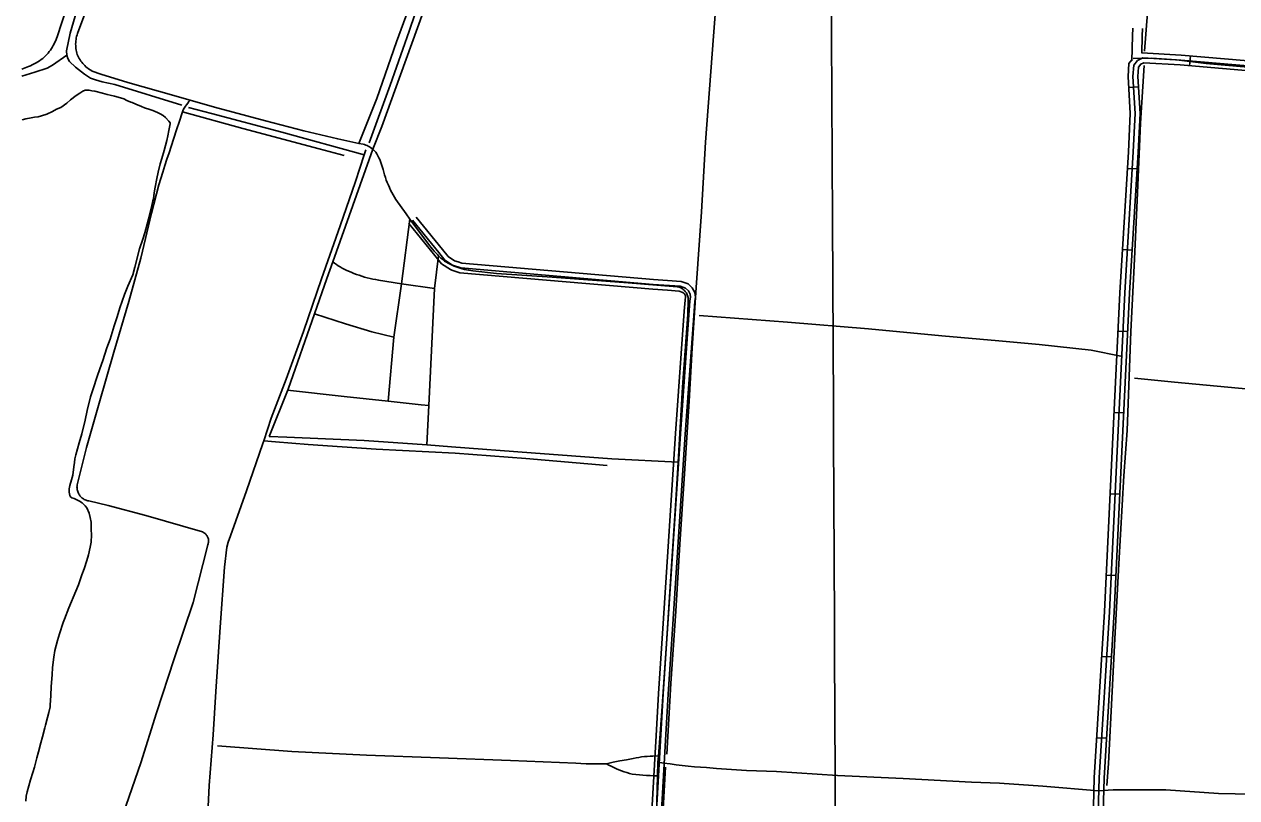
# Model space of a CAD drawing. Extents: x 3419139 to 3457078, y 540382 to 565875.
# Drawn here: x 3447121 to 3450842, y 554673 to 557047 of the extents above; entities that cross this region are included whole.
import ezdxf

# ---------------------------------------------------------------- set-up
doc = ezdxf.new("R2010")
doc.units = 0
for name, color, linetype in [('V-DTCH-CNTR', 7, 'Continuous'), ('V-GRID-MAJR', 7, 'Continuous'), ('V-ROAD-CNTR', 7, 'Continuous'), ('V-SITE-VEGE', 7, 'Continuous'), ('V-TOPO-SHOR', 7, 'Continuous')]:
    doc.layers.add(name, color=color, linetype=linetype)

msp = doc.modelspace()

# ---------------------------------------------------------------- linework, layer by layer
at = {"layer": 'V-DTCH-CNTR'}
msp.add_line((3448255.7, 556086.5), (3448237.9, 555889.9), dxfattribs=at)
for points in [[(3448148.5, 556680.9), (3448203.6, 556819.3), (3448263.7, 556992.5), (3448328.1, 557168.4), (3448390.2, 557329.5), (3448458.8, 557521.5), (3448527.1, 557708.8), (3448566.7, 557815.8)], [(3447265.3, 557141.4), (3447221.9, 557007.8), (3447220, 557002.5), (3447217.8, 556997.2), (3447215.5, 556992), (3447213.1, 556986.9), (3447210.4, 556981.9), (3447207.5, 556976.9), (3447204.5, 556972.1), (3447201.3, 556967.4), (3447197.9, 556962.8), (3447194.4, 556958.4), (3447190.7, 556954.1), (3447186.8, 556949.9), (3447182.8, 556945.8), (3447178.6, 556941.9), (3447173.5, 556938.1), (3447168.3, 556934.5)], [(3447329.3, 556902.9), (3447325.3, 556905.3), (3447321.4, 556907.8), (3447317.7, 556910.5), (3447314, 556913.4), (3447310.5, 556916.4), (3447307.2, 556919.6), (3447303.9, 556922.9), (3447300.9, 556926.3), (3447297.9, 556929.9), (3447295.2, 556933.6), (3447292.6, 556937.5), (3447290.2, 556941.4), (3447287.9, 556945.4), (3447285.9, 556949.6), (3447284, 556953.8), (3447282.3, 556958.1), (3447281.2, 556962.7), (3447280.3, 556967.3), (3447279.7, 556972), (3447279.2, 556976.6), (3447279, 556981.3), (3447278.9, 556986), (3447279.1, 556990.7), (3447279.5, 556995.4), (3447280.1, 557000.1), (3447280.9, 557004.7), (3447281.9, 557009.3), (3447283.1, 557013.9), (3447284.5, 557018.3), (3447325.3, 557128.7)], [(3448191, 556663.1), (3448218.6, 556732.4), (3448276, 556891.9), (3448345, 557083.5)], [(3450524.9, 556941.8), (3450580.2, 556942.2), (3450657.2, 556937.6), (3450748.7, 556926.5), (3450910.6, 556912), (3451083.6, 556895.3), (3451223.2, 556884.8), (3451303.1, 556881.7), (3451335, 556880.8), (3451355.1, 556879.5), (3451372.5, 556876.7)], [(3447168.3, 556934.5), (3447162.9, 556931), (3447157.3, 556927.8), (3447151.7, 556924.8), (3447145.9, 556922), (3447140.1, 556919.5), (3447134.1, 556917.1), (3447124, 556912.8), (3447113.8, 556908.7)], [(3448161.4, 556678.2), (3448148.5, 556680.9), (3448083.3, 556694.6), (3447979.4, 556719.2), (3447862, 556750.2), (3447705.3, 556792.4), (3447630.6, 556813.8), (3447532.7, 556841.8), (3447439.1, 556868), (3447356.6, 556893.1), (3447329.3, 556902.9)], [(3447396.8, 554543.1), (3447478.6, 554779.4), (3447526.6, 554933.4), (3447581.6, 555099.1), (3447639.4, 555272.3), (3447684.6, 555449.4), (3447685.4, 555451.7), (3447686, 555454.1), (3447686.5, 555456.6), (3447686.7, 555459), (3447686.7, 555461.5), (3447686.6, 555464), (3447686.2, 555466.4), (3447685.6, 555468.9), (3447684.8, 555471.2), (3447683.9, 555473.5), (3447682.7, 555475.7), (3447681.4, 555477.8), (3447679.9, 555479.8), (3447678.2, 555481.6), (3447676.4, 555483.3), (3447674.5, 555484.9), (3447672.4, 555486.2), (3447670.3, 555487.5), (3447668, 555488.5), (3447494.4, 555539.2), (3447378.9, 555569.3), (3447319.3, 555583.6), (3447316.5, 555584.2), (3447313.6, 555584.9), (3447310.8, 555585.9), (3447308.1, 555587), (3447305.5, 555588.3), (3447303, 555589.8), (3447300.5, 555591.5), (3447298.2, 555593.3), (3447296.1, 555595.3), (3447294, 555597.4), (3447292.1, 555599.6), (3447290.4, 555602), (3447288.8, 555604.5), (3447287.5, 555607.1), (3447286.2, 555609.8), (3447285.2, 555612.5), (3447284.4, 555615.3), (3447283.8, 555618.2), (3447283.3, 555621.1), (3447283.1, 555624), (3447283, 555627), (3447283.2, 555629.9), (3447283.6, 555632.8), (3447311.8, 555747.2), (3447351.6, 555883.5), (3447396.5, 556040.2), (3447441.8, 556195.4), (3447478.5, 556329), (3447512.1, 556466.5), (3447534.5, 556553.8), (3447540.3, 556573.5), (3447546.3, 556593.2), (3447552.5, 556612.7), (3447559, 556632.2), (3447565.6, 556651.7), (3447572.5, 556671), (3447580.6, 556697.1), (3447588.9, 556723.1), (3447597.5, 556749), (3447606.2, 556774.8), (3447607.1, 556778.1), (3447608.1, 556781.3), (3447609.3, 556784.4), (3447612.4, 556789.6), (3447615.7, 556794.8), (3447619.1, 556799.7), (3447622.8, 556804.6), (3447626.6, 556809.3), (3447630.6, 556813.8)], [(3447607.1, 556778.1), (3447792, 556727), (3448026.2, 556664), (3448103.4, 556643.9)], [(3448459.2, 556297.7), (3448452.9, 556299.7), (3448446.6, 556301.9), (3448440.5, 556304.3), (3448434.4, 556307), (3448428.4, 556309.9), (3448422.5, 556312.9), (3448416.7, 556316.2), (3448411, 556319.6), (3448405.3, 556324.3), (3448399.8, 556329.2), (3448392.9, 556335.7), (3448389.1, 556339.5), (3448384, 556344.9), (3448379, 556350.4), (3448374.3, 556356.1), (3448369.7, 556361.9), (3448365.3, 556367.8), (3448304.9, 556448.6), (3448292.9, 556464.7), (3448261.8, 556508.6), (3448257.5, 556515.7), (3448253.3, 556522.9), (3448249.3, 556530.3), (3448245.5, 556537.7), (3448242, 556545.3), (3448238.6, 556552.9), (3448235.4, 556560.6), (3448232.4, 556568.4), (3448229.7, 556576.3), (3448227.1, 556584.3), (3448224.8, 556592.3), (3448222.7, 556600.4), (3448221, 556606.7), (3448219.1, 556612.9), (3448217, 556619.1), (3448214.7, 556625.2), (3448212.2, 556631.2), (3448209.4, 556637.1), (3448206.4, 556642.9), (3448203.3, 556648.6), (3448199.9, 556654.2), (3448197.1, 556657.3), (3448194.1, 556660.3), (3448191, 556663.1), (3448187.7, 556665.7), (3448184.3, 556668.1), (3448180.7, 556670.3), (3448177.1, 556672.3), (3448173.3, 556674.1), (3448169.4, 556675.7), (3448165.4, 556677.1), (3448161.4, 556678.2)], [(3448191, 556663.1), (3448067.9, 556317.7), (3448049.8, 556266.7), (3448011.6, 556157.6), (3447931.1, 555927), (3447872.7, 555781.8)], [(3448255.7, 556086.5), (3448279, 556249.7), (3448304.9, 556448.6)], [(3448067.9, 556317.7), (3448073.5, 556313.5), (3448079.2, 556309.4), (3448085, 556305.5), (3448091, 556301.9), (3448097.1, 556298.4), (3448103.2, 556295.1), (3448109.5, 556292.1), (3448115.9, 556289.2), (3448124, 556285.6), (3448132.2, 556282.2), (3448140.4, 556279.1), (3448148.7, 556276.1), (3448157.1, 556273.4), (3448165.6, 556270.9), (3448174.1, 556268.6), (3448182.7, 556266.5), (3448191.3, 556264.7), (3448200, 556263), (3448208.7, 556261.6), (3448279, 556249.7), (3448380.4, 556235.9)], [(3448392.9, 556335.7), (3448380.4, 556235.9), (3448363.1, 555876.7), (3448357.2, 555755.4)], [(3449150, 556226.7), (3449148.1, 556228.9), (3449146, 556230.9), (3449143.8, 556232.8), (3449141.5, 556234.6), (3449139, 556236.1), (3449136.4, 556237.5), (3449133.8, 556238.7), (3449131, 556239.7), (3449128.2, 556240.5), (3449125.4, 556241.1), (3448974.4, 556253.3), (3448740.9, 556270), (3448570.9, 556282.1), (3448498.3, 556290.2), (3448491.7, 556290.9), (3448485.1, 556291.8), (3448478.6, 556292.9), (3448472.1, 556294.3), (3448465.6, 556295.9), (3448459.2, 556297.7)], [(3449062.1, 554660.2), (3449064.6, 554740.2), (3449066, 554782.3), (3449067.5, 554800.8), (3449078.2, 554938.4), (3449091.8, 555146.1), (3449106.5, 555368.5), (3449119.7, 555568.6), (3449127.6, 555702.6), (3449141.5, 555932.9), (3449157.4, 556155.7), (3449159.2, 556199.6), (3449159.2, 556202.6), (3449159, 556205.5), (3449158.5, 556208.4), (3449157.9, 556211.2), (3449157, 556214), (3449156, 556216.7), (3449154.8, 556219.4), (3449153.4, 556221.9), (3449151.8, 556224.4), (3449150, 556226.7)], [(3448011.6, 556157.6), (3448107.6, 556126.9), (3448187.8, 556102.4), (3448255.7, 556086.5)], [(3450112.6, 556074.7), (3449937.2, 556090.5), (3449712, 556112.1), (3449463.7, 556132.8), (3449192, 556152.7)], [(3450112.6, 556074.7), (3450236.2, 556063.7), (3450395.7, 556046), (3450486.8, 556027.9)], [(3451288.4, 555899.2), (3451138.2, 555907.1), (3450880.8, 555926.8), (3450651, 555947.7), (3450528.2, 555960.6)], [(3447929.6, 555923.2), (3448103.2, 555904.2), (3448237.9, 555889.9), (3448339.3, 555879), (3448363.1, 555876.7)], [(3449127.6, 555702.6), (3448924.4, 555712.9), (3448676.5, 555730.9), (3448432.6, 555750), (3448357.2, 555755.4), (3448164, 555769.1), (3447927.1, 555778.9), (3447872.7, 555781.8)], [(3447714.2, 554832), (3447942, 554814.8), (3448171.1, 554803.4), (3448395.8, 554795.5), (3448613.1, 554787.3), (3448813.9, 554778.5), (3448829.6, 554777.6), (3448845.2, 554777), (3448860.9, 554776.7), (3448876.6, 554776.6), (3448892.2, 554776.8), (3448907.9, 554777.3), (3448928.5, 554781.6), (3448949.1, 554785.6), (3448969.7, 554789.5), (3448990.4, 554793.2), (3448998.9, 554795), (3449007.4, 554796.5), (3449015.9, 554797.8), (3449024.4, 554798.9), (3449033, 554799.8), (3449041.6, 554800.4), (3449050.2, 554800.8), (3449058.8, 554800.9), (3449067.5, 554800.8)], [(3449066, 554782.3), (3449084.5, 554779.3), (3449103.1, 554776.5), (3449121.7, 554774), (3449140.4, 554771.7), (3449159.1, 554769.7), (3449177.8, 554767.9), (3449196.5, 554766.4), (3449215.2, 554765.1), (3449245.8, 554762.6), (3449276.3, 554760.4), (3449306.9, 554758.4), (3449337.5, 554756.6), (3449368.1, 554755.1), (3449398.7, 554753.9), (3449429.4, 554752.9), (3449617.3, 554741.4), (3449818.5, 554731.5), (3450028.4, 554720.5), (3450114.5, 554717.2)], [(3448907.9, 554777.3), (3448915.3, 554773.1), (3448922.9, 554769.2), (3448930.5, 554765.4), (3448938.3, 554761.9), (3448946.2, 554758.6), (3448954.1, 554755.5), (3448962.1, 554752.6), (3448970.2, 554750), (3448978.4, 554747.6), (3448986.7, 554745.4), (3448997.8, 554744.1), (3449008.9, 554743), (3449020, 554742.1), (3449031.2, 554741.3), (3449042.3, 554740.7), (3449053.5, 554740.4), (3449064.6, 554740.2)], [(3450417.8, 554694.4), (3450246.7, 554707.8), (3450114.5, 554717.2)], [(3450417.8, 554694.4), (3450463.1, 554696.5), (3450522.1, 554697.1), (3450624.7, 554696.6), (3450786.5, 554685.7), (3450992, 554681.4), (3451084.8, 554681.4), (3451185.7, 554678.4)]]:
    msp.add_lwpolyline(points, dxfattribs=at)
at = {"layer": 'V-GRID-MAJR'}
msp.add_spline([(3449649.7, 545887.2), (3449621.5, 551946.2), (3449593.3, 558007.2), (3449565.1, 564068.2), (3449565.1, 564070.1)], degree=3, dxfattribs=at)
at = {"layer": 'V-ROAD-CNTR'}
for p, q in [((3450697.7, 556919.4), (3450700.3, 556949.3)), ((3450540.7, 556854.1), (3450510.8, 556852.2)), ((3450536.8, 556602.6), (3450506.8, 556604.4)), ((3450521.6, 556353.1), (3450491.6, 556354.9)), ((3450507.8, 556103.6), (3450477.8, 556105.1)), ((3450495.7, 555853.9), (3450465.7, 555855.4)), ((3450483.7, 555604.2), (3450453.7, 555605.7)), ((3450471.7, 555354.5), (3450441.7, 555356)), ((3450457.8, 555104.7), (3450427.9, 555106.6)), ((3450442.5, 554855.2), (3450412.5, 554857))]:
    msp.add_line(p, q, dxfattribs=at)
for points in [[(3450520.6, 556934.5), (3450522.3, 557011.6), (3450523.4, 557034.4)], [(3450551.2, 556958.1), (3450552.3, 557010.5), (3450553.4, 557033.8)], [(3450330.7, 553010.9), (3450369.9, 553658.4), (3450395.2, 554183.9), (3450415.3, 554556.1), (3450420, 554733.5), (3450451.3, 555243.8), (3450476, 555757.4), (3450498.5, 556221.9), (3450524.9, 556654.6), (3450530.6, 556773), (3450523.7, 556886.7), (3450526.1, 556920.9), (3450538, 556935.8), (3450554, 556943.6), (3450670.2, 556936.8), (3451189.8, 556892.4)], [(3453976.7, 556668.5), (3453892.5, 556664.5), (3453805.3, 556666.5), (3453430.5, 556703), (3453060, 556735.7), (3452982.9, 556745.6), (3452899.2, 556762.7), (3452803.9, 556754), (3452635.5, 556773), (3452140.2, 556816.1), (3451733.8, 556850.7), (3451417.1, 556890.7), (3451191, 556907.4), (3450671.3, 556951.7), (3450551.3, 556958.7)], [(3450520.3, 556937.7), (3450511.5, 556926.6), (3450508.7, 556886.8), (3450515.6, 556772.9), (3450509.9, 556655.5), (3450483.6, 556222.7), (3450461, 555758.1), (3450436.3, 555244.6), (3450405, 554734.2), (3450400.3, 554556.7), (3450380.2, 554184.7), (3450354.9, 553659.2), (3450315.8, 553011.8)], [(3451348, 556865.7), (3451188.6, 556877.5), (3450669.1, 556921.8), (3450557.1, 556928.4), (3450547.6, 556923.8), (3450540.8, 556915.2), (3450538.7, 556886.6), (3450545.6, 556773.1), (3450539.9, 556653.8), (3450513.5, 556221.1), (3450491, 555756.7), (3450466.3, 555243), (3450435, 554732.9), (3450430.3, 554555.5), (3450410.2, 554183.1), (3450384.9, 553657.6), (3450345.7, 553010)], [(3448452.6, 556317.5), (3448442.1, 556321), (3448422.4, 556334), (3448404.9, 556355.4), (3448324.3, 556454.4)], [(3448433.4, 556292.2), (3448428.9, 556293.7), (3448402, 556311.5), (3448381.7, 556336.5), (3448301, 556435.4)], [(3448853.3, 551489.4), (3448853.7, 551509.6), (3448876.4, 551776.1), (3448915.9, 552389.4), (3448962.1, 553038.8), (3448977.7, 553303.4), (3449009.9, 553821.3), (3449049.6, 554416.5), (3449082.4, 554991.5), (3449096.8, 555206.8), (3449134.7, 555789.9), (3449164.2, 556198.1), (3449166, 556209.5), (3449164.8, 556218.4), (3449159.3, 556228.3), (3449150.4, 556236.6), (3449134.3, 556242.6), (3449051.5, 556248.2), (3448461, 556298.9), (3448435.5, 556307.4), (3448412.2, 556322.8), (3448393.3, 556345.9), (3448312.7, 556444.9)], [(3449095.4, 556260.3), (3449052.6, 556263.1), (3448464.1, 556313.7), (3448452.6, 556317.5)], [(3449095.6, 556230.2), (3449050.3, 556233.2), (3448458, 556284.1), (3448433.4, 556292.2)], [(3449177, 556166.1), (3449179.2, 556196.5), (3449181.1, 556209.4), (3449179.3, 556223.2), (3449171.2, 556237.7), (3449158.4, 556249.6), (3449137.5, 556257.4), (3449095.4, 556260.3)], [(3449146.9, 556166), (3449149.3, 556199.8), (3449150.8, 556209.7), (3449150.3, 556213.6), (3449147.3, 556218.9), (3449142.3, 556223.6), (3449131.1, 556227.8), (3449095.6, 556230.2)], [(3449061.1, 554881.6), (3449067.4, 554992.4), (3449081.9, 555207.8), (3449119.7, 555790.9), (3449146.9, 556166)], [(3449090.4, 554867.2), (3449097.4, 554990.5), (3449111.8, 555205.8), (3449149.6, 555788.8), (3449177, 556166.1)], [(3449009.4, 554039.6), (3449034.7, 554417.4), (3449061.1, 554881.6)], [(3449040.2, 554049.8), (3449064.6, 554415.6), (3449090.4, 554867.2)]]:
    msp.add_lwpolyline(points, dxfattribs=at)
at = {"layer": 'V-SITE-VEGE'}
for points in [[(3447115.3, 556753.4), (3447125.7, 556756.1), (3447142.2, 556759.1), (3447153, 556761.4), (3447163.9, 556763), (3447174, 556765.2), (3447190, 556770.9), (3447208, 556778.4), (3447220.6, 556785.6), (3447233, 556791.6), (3447252, 556804.4), (3447263.2, 556814.2), (3447280.7, 556828.1), (3447291.6, 556835.2), (3447300.5, 556841.6), (3447308, 556844.6), (3447320.3, 556844.7), (3447328.6, 556842.8), (3447337.6, 556841), (3447361.5, 556834.7), (3447375.8, 556831.4), (3447384.4, 556829.5), (3447398.2, 556826.2), (3447409.8, 556823.3), (3447426.7, 556817.3), (3447436, 556812.5), (3447448.4, 556808), (3447452.2, 556806.2), (3447463.4, 556801.7), (3447481.4, 556794.3), (3447490.7, 556790.2), (3447506.1, 556785.4), (3447515.8, 556782.1), (3447530.1, 556775.8), (3447537.9, 556771.7), (3447547.3, 556766.5), (3447554.8, 556760.5), (3447564.6, 556748.9), (3447568.7, 556743.7), (3447568.7, 556741.1), (3447567.3, 556730.6), (3447565.4, 556720.5), (3447562.1, 556703.7), (3447558.4, 556689.8), (3447551, 556659.5), (3447543.6, 556635.1), (3447538.8, 556618.7), (3447531.8, 556592.5), (3447528.1, 556573.4), (3447523.3, 556546.4), (3447520, 556528.8), (3447518.2, 556511.2), (3447516, 556504.5)], [(3447516, 556504.5), (3447512.7, 556489.9), (3447506.4, 556465.6), (3447502.3, 556448.7), (3447498.3, 556433.4), (3447490.9, 556406.4), (3447485, 556387.3), (3447475.3, 556357), (3447460.6, 556301.5), (3447454.3, 556277.6), (3447439.4, 556242.7), (3447429, 556216.9), (3447415, 556176.1), (3447406.1, 556149.1), (3447397.2, 556121.4), (3447384.6, 556080.2), (3447375, 556053.6), (3447362, 556014.3), (3447353.5, 555989.6), (3447345.3, 555965.2), (3447333.1, 555928.1), (3447324.9, 555903.1), (3447314.2, 555861.5), (3447308, 555831.9), (3447298.4, 555789.2), (3447289.9, 555761.9), (3447279.9, 555724.8), (3447276.9, 555712.8), (3447275.9, 555701.2), (3447273.7, 555688.1), (3447270, 555663.1), (3447266.3, 555648.8), (3447260.8, 555630.9), (3447258.9, 555620.4), (3447258.9, 555610.7), (3447261.2, 555600.2), (3447263.5, 555596.5), (3447267.6, 555593.5), (3447274, 555591.3), (3447280.3, 555587.9), (3447290.8, 555582.7), (3447298.7, 555577.5), (3447305.1, 555571.9), (3447308.5, 555568.5), (3447313.4, 555562.2), (3447320.1, 555545.8), (3447323.6, 555532.7), (3447326.2, 555518.5), (3447327, 555495.7), (3447327.1, 555479.9), (3447326.4, 555457.1), (3447323.8, 555442.2), (3447318.3, 555417.8), (3447313.1, 555401.3), (3447305.4, 555375.5), (3447297.9, 555356.4)], [(3447297.9, 555356.4), (3447287.6, 555326.1), (3447279.8, 555307), (3447258.2, 555255.6), (3447244.5, 555221.2), (3447240.4, 555210.3), (3447229, 555175.9), (3447223, 555155.3), (3447215.3, 555124.6), (3447211.6, 555104.3), (3447208, 555072.2), (3447206.6, 555049.7), (3447204.1, 555014.2), (3447202.3, 554986.8), (3447200.9, 554956.5), (3447200.5, 554952), (3447196.5, 554934.1), (3447192.8, 554919.5), (3447186.5, 554895.9), (3447184.3, 554886.9), (3447176.9, 554859.9), (3447172.5, 554841.2), (3447165.1, 554813.5), (3447159.9, 554794.8), (3447152.5, 554766.7), (3447147.3, 554750.2), (3447139.9, 554727.4), (3447129.9, 554690.7), (3447127.4, 554678), (3447126.3, 554661.9)]]:
    msp.add_lwpolyline(points, dxfattribs=at)
at = {"layer": 'V-TOPO-SHOR'}
for points in [[(3449092.9, 554806.9), (3449105.7, 555023.1), (3449120.8, 555245.6), (3449133.5, 555451.1), (3449147.1, 555667.3), (3449161.4, 555890.2), (3449171.5, 556052.1), (3449183.2, 556239), (3449199.8, 556471.4), (3449211.8, 556684.4), (3449223.9, 556847.6), (3449236.1, 557010.3), (3449248.6, 557171.5), (3449261.2, 557313.6), (3449264.2, 557353.2), (3449277, 557551.2), (3449288.3, 557738.8), (3449295.6, 557805.7)], [(3450596.8, 557544.3), (3450579.6, 557304.3), (3450573, 557148.3), (3450559.4, 556964.2)], [(3448179.8, 556682.6), (3448243.8, 556859.8), (3448302.2, 557025.8), (3448357.1, 557185.9), (3448379.8, 557247.4), (3448385.4, 557253.7), (3448391.7, 557257.7), (3448428.1, 557264.1), (3448523.2, 557269.7)], [(3447604.3, 556797.9), (3447399.4, 556861.3), (3447360.2, 556869.9), (3447339.6, 556875.8), (3447324.9, 556881.3), (3447305.9, 556893.1), (3447278.1, 556915.2), (3447260.2, 556932.5), (3447254.6, 556941.6), (3447251.8, 556951.5), (3447251, 556964.6), (3447261.9, 557018.8), (3447297.9, 557141.7)], [(3447113.9, 556887.5), (3447153.3, 556899.1), (3447191.1, 556912.2), (3447208.4, 556920.9), (3447251.8, 556951.5)], [(3450558, 556919.7), (3450546.7, 556742.6), (3450538.1, 556529.7), (3450528.4, 556325.9), (3450517, 556103.3), (3450505.5, 555800), (3450496.2, 555660.3), (3450480.1, 555390.3), (3450468.6, 555160.8), (3450460.3, 554999), (3450448.6, 554778.3), (3450443.2, 554710.8)], [(3448164.5, 556646.1), (3447911.7, 556715.4), (3447696.2, 556773.2), (3447624.9, 556791.2)], [(3447637.6, 554013.2), (3447654.4, 554198.1), (3447667.3, 554366.7), (3447681.3, 554560.8), (3447688.7, 554710), (3447700.5, 554865.6), (3447709.2, 554998.3), (3447722, 555196.2), (3447735.6, 555380), (3447743.3, 555442.1), (3447746.8, 555456.8), (3447753.9, 555476.6), (3447802.9, 555614.5), (3447853.1, 555759.6), (3447856.6, 555767.9), (3447879.4, 555837.7), (3447924.9, 555957.7), (3447977.9, 556104), (3448033.1, 556265.7), (3448090.4, 556428.2), (3448137.5, 556563.7), (3448164.5, 556646.1), (3448169.2, 556661.6)], [(3448910.1, 555692.8), (3448660.4, 555714.3), (3448443.2, 555730), (3448200.9, 555743), (3447992.7, 555756.4), (3447892.7, 555765.1), (3447856.6, 555767.9)], [(3448987.2, 553127.3), (3448999.1, 553353.8), (3449015.8, 553586.2), (3449029.3, 553824.6), (3449044.6, 554081.5), (3449059.4, 554281.9), (3449077.1, 554548), (3449089.5, 554766.5)]]:
    msp.add_lwpolyline(points, dxfattribs=at)

doc.saveas('drawing.dxf')
